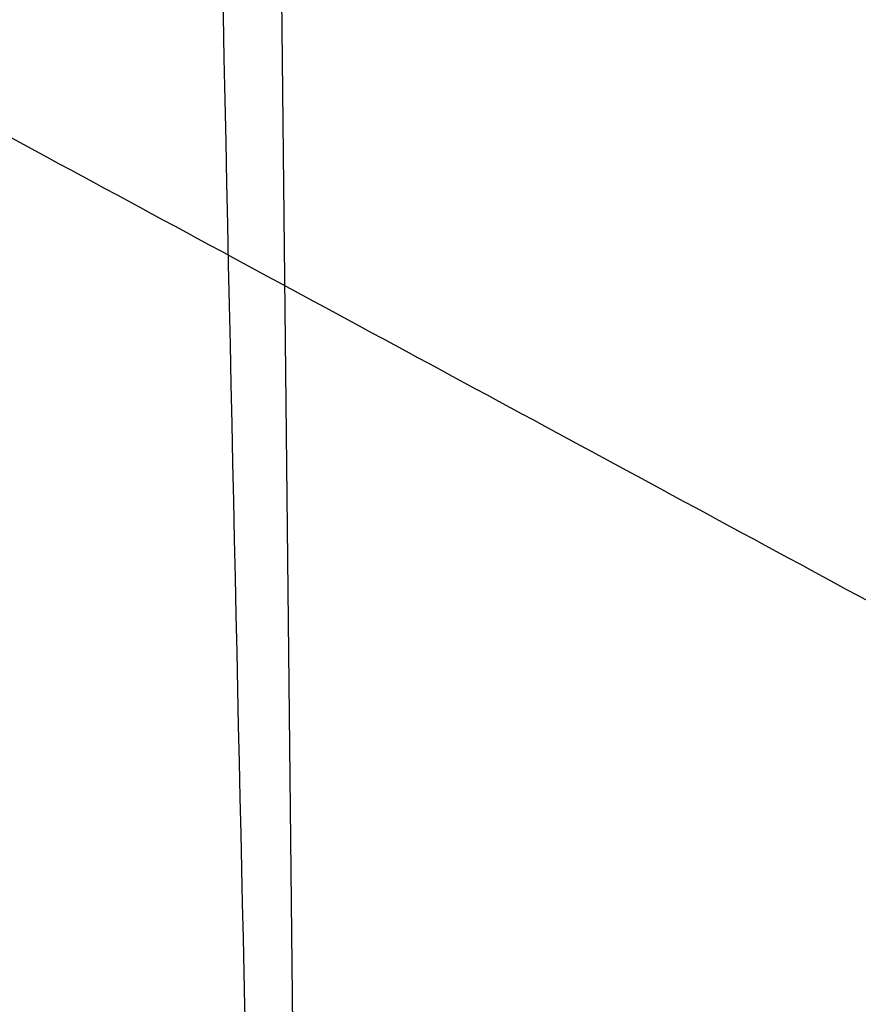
# Model space of a CAD drawing. Header units: millimetres. Extents: x -445 to 449, y -417 to 415.
# Tile 877 of 1056: x 0.27 to 1.98, y -255.01 to -253.01. Entities that reach past the tile are written whole.
import ezdxf

# ---------------------------------------------------------------- set-up
doc = ezdxf.new("R2010")
doc.units = ezdxf.units.MM
doc.header["$MEASUREMENT"] = 0
doc.layers.add('Default', color=7, linetype='Continuous', true_color=0x000000)

msp = doc.modelspace()

# ---------------------------------------------------------------- linework, layer by layer
at = {"layer": 'Default', "color": 9, "true_color": 0xbfbfbf}
msp.add_line((0.7504, -248.001, -748.1257), (0.8377, -256.2441, -776.9708), dxfattribs=at)
at = {"layer": 'Default', "color": 9, "true_color": 0xbfbfbf, "extrusion": (-0.002912, 0.27477, 0.961506)}
msp.add_circle((2.865, 51.9281, -786.9724), 16, dxfattribs=at)
at = {"layer": 'Default', "color": 9, "true_color": 0xbfbfbf, "extrusion": (0.014337, 0.961422, -0.274702)}
for centre, radius, start, end in [((-82.5342, -800.7812, -50.9828), 80, 10.889402, 158.784613), ((-82.5342, -800.7812, -51.9828), 81, 13.441897, 157.669756), ((-82.5342, -800.7812, -51.9828), 79, 10.84081, 160.367444), ((-82.5342, -800.7812, -52.9828), 80, 10.717106, 160.108548)]:
    msp.add_arc(centre, radius, start, end, dxfattribs=at)
at = {"layer": 'Default', "color": 9, "true_color": 0xbfbfbf, "extrusion": (-0.002912, 0.27477, 0.961506)}
for centre, radius in [((2.865, 51.9281, -786.4724), 16), ((2.865, 51.9281, -785.9724), 15.5)]:
    msp.add_arc(centre, radius, 90.03974, 270.03974, dxfattribs=at)
at = {"layer": 'Default', "color": 9, "true_color": 0xbfbfbf}
for points in [[(-86.3984, -259.9534, -916.3864), (-42.424, -234.8891, -923.4158), (1.5505, -209.8248, -930.4453)], [(89.3645, -259.8173, -915.8954), (44.8338, -235.7502, -922.908), (0.3032, -211.683, -929.9205)], [(1.5914, -212.3717, -944.0283), (-42.9462, -237.757, -936.9089), (-87.4839, -263.1423, -929.7895)], [(0.329, -214.2048, -943.5083), (45.4299, -238.5802, -936.406), (90.5309, -262.9555, -929.3036)], [(-0.2509, -215.7546, -945.1448), (0.3662, -270.6027, -949.6874), (0.9833, -325.4507, -954.23)], [(-0.6179, -218.5753, -940.3393), (-0.0176, -271.9281, -944.7581), (0.5827, -325.2808, -949.1769)], [(86.6768, -265.7548, -926.5924), (43.0295, -242.165, -933.4659), (-0.6179, -218.5753, -940.3393)], [(0.7504, -248.001, -748.1257), (8.297, -252.0797, -746.9372), (15.8437, -256.1584, -745.7488)], [(11.8816, -259.534, -744.7962), (5.8443, -256.271, -745.7469), (-0.193, -253.0081, -746.6977)]]:
    msp.add_open_spline(points, degree=2, dxfattribs=at)
msp.add_open_spline([(-0.0643, -211.9207, -928.4027), (0.0688, -219.6724, -918.9306), (0.3098, -233.4523, -898.9459), (0.6161, -250.0266, -863.1219), (0.8192, -259.429, -821.7975), (0.8479, -258.5781, -791.6711), (0.8323, -256.2411, -776.9716)], degree=3, knots=[-189.353565, -189.353565, -189.353565, -189.353565, -153.964953, -118.576332, -71.391504, -24.206688, -24.206688, -24.206688, -24.206688], dxfattribs=at)
msp.add_rational_spline([(-0.2164, -250.9471, -747.2867), (15.7826, -250.7669, -747.2897), (15.9568, -266.15, -742.8932), (16.1309, -281.5331, -738.4966), (0.132, -281.7133, -738.4936)], [1, 0.707106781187, 1, 0.707106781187, 1], degree=2, knots=[50.265482, 50.265482, 50.265482, 75.398224, 75.398224, 100.530965, 100.530965, 100.530965], dxfattribs=at)

doc.saveas('drawing.dxf')
